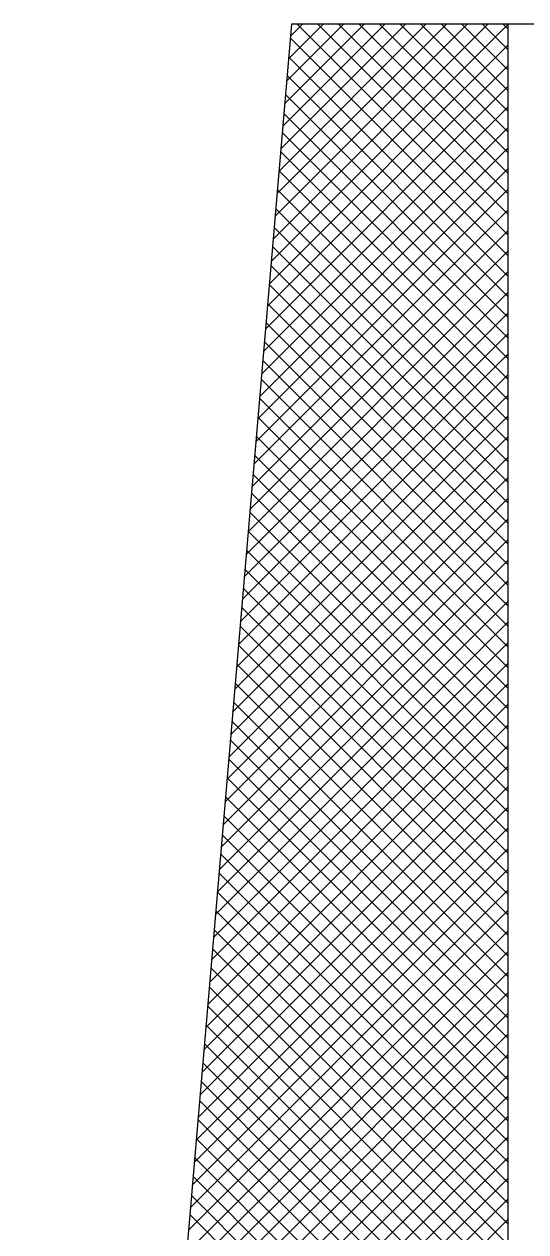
# Model space of a CAD drawing. Extents: x -400488 to -400124, y -1251493 to -1251223.
# Drawn here: x -400264.865 to -400263.9, y -1251244.504 to -1251242.183 of the extents above; entities that cross this region are included whole.
import ezdxf

# ---------------------------------------------------------------- set-up
doc = ezdxf.new("R2010")
doc.units = 0
doc.layers.add('Level 3', color=7, linetype='Continuous')

msp = doc.modelspace()

# ---------------------------------------------------------------- linework, layer by layer
at = {"layer": 'Level 3'}
for p, q in [((-400264.3899, -1251242.6393), (-400263.934, -1251242.1834)), ((-400264.3862, -1251242.596), (-400263.9732, -1251242.1831)), ((-400264.3825, -1251242.5527), (-400264.0128, -1251242.1831)), ((-400264.3788, -1251242.5094), (-400264.0524, -1251242.1831)), ((-400264.3751, -1251242.4661), (-400264.092, -1251242.1831)), ((-400264.3714, -1251242.4228), (-400264.1316, -1251242.1831)), ((-400264.3677, -1251242.3795), (-400264.1712, -1251242.1831)), ((-400264.364, -1251242.3362), (-400264.2108, -1251242.1831)), ((-400264.3603, -1251242.2929), (-400264.2504, -1251242.1831)), ((-400264.3566, -1251242.2496), (-400264.29, -1251242.1831)), ((-400264.3529, -1251242.2063), (-400264.3296, -1251242.1831)), ((-400264.3395, -1251242.1831), (-400263.934, -1251242.5886)), ((-400264.2999, -1251242.1831), (-400263.934, -1251242.549)), ((-400264.2603, -1251242.1831), (-400263.934, -1251242.5094)), ((-400264.2207, -1251242.1831), (-400263.934, -1251242.4698)), ((-400264.1811, -1251242.1831), (-400263.934, -1251242.4302)), ((-400264.1416, -1251242.1831), (-400263.934, -1251242.3906)), ((-400264.102, -1251242.1831), (-400263.934, -1251242.351)), ((-400264.0624, -1251242.1831), (-400263.934, -1251242.3114)), ((-400264.0228, -1251242.1831), (-400263.934, -1251242.2718)), ((-400263.9832, -1251242.1831), (-400263.934, -1251242.2322)), ((-400263.9436, -1251242.1831), (-400263.934, -1251242.1926)), ((-400264.3531, -1251242.2091), (-400263.934, -1251242.6282)), ((-400264.3936, -1251242.6826), (-400263.934, -1251242.223)), ((-400264.3973, -1251242.7259), (-400263.934, -1251242.2626)), ((-400264.3562, -1251242.2456), (-400263.934, -1251242.6678)), ((-400264.3593, -1251242.282), (-400263.934, -1251242.7074)), ((-400264.401, -1251242.7692), (-400263.934, -1251242.3022)), ((-400264.3625, -1251242.3185), (-400263.934, -1251242.747)), ((-400264.4047, -1251242.8125), (-400263.934, -1251242.3418)), ((-400264.3656, -1251242.355), (-400263.934, -1251242.7866)), ((-400264.4084, -1251242.8558), (-400263.934, -1251242.3814)), ((-400264.3687, -1251242.3915), (-400263.934, -1251242.8262)), ((-400264.4121, -1251242.8991), (-400263.934, -1251242.421)), ((-400264.3718, -1251242.428), (-400263.934, -1251242.8658)), ((-400264.4158, -1251242.9424), (-400263.934, -1251242.4606)), ((-400264.3749, -1251242.4645), (-400263.934, -1251242.9054)), ((-400264.4195, -1251242.9857), (-400263.934, -1251242.5002)), ((-400264.378, -1251242.5009), (-400263.934, -1251242.945)), ((-400264.4232, -1251243.029), (-400263.934, -1251242.5398)), ((-400264.3812, -1251242.5374), (-400263.934, -1251242.9846)), ((-400264.4269, -1251243.0723), (-400263.934, -1251242.5794)), ((-400264.3843, -1251242.5739), (-400263.934, -1251243.0242)), ((-400264.3874, -1251242.6104), (-400263.934, -1251243.0638)), ((-400264.4306, -1251243.1156), (-400263.934, -1251242.619)), ((-400264.4343, -1251243.1589), (-400263.934, -1251242.6586)), ((-400264.3905, -1251242.6469), (-400263.934, -1251243.1034)), ((-400264.3936, -1251242.6833), (-400263.934, -1251243.143)), ((-400264.438, -1251243.2022), (-400263.934, -1251242.6982)), ((-400264.3968, -1251242.7198), (-400263.934, -1251243.1826)), ((-400264.4417, -1251243.2455), (-400263.934, -1251242.7378)), ((-400264.4454, -1251243.2888), (-400263.934, -1251242.7774)), ((-400264.3999, -1251242.7563), (-400263.934, -1251243.2222)), ((-400264.403, -1251242.7928), (-400263.934, -1251243.2618)), ((-400264.4491, -1251243.3321), (-400263.934, -1251242.817)), ((-400264.4061, -1251242.8293), (-400263.934, -1251243.3014)), ((-400264.4528, -1251243.3754), (-400263.934, -1251242.8566)), ((-400264.4092, -1251242.8657), (-400263.934, -1251243.341)), ((-400264.4565, -1251243.4187), (-400263.934, -1251242.8962)), ((-400264.4123, -1251242.9022), (-400263.934, -1251243.3805)), ((-400264.4602, -1251243.4619), (-400263.934, -1251242.9358)), ((-400264.4155, -1251242.9387), (-400263.934, -1251243.4201)), ((-400264.4639, -1251243.5052), (-400263.934, -1251242.9754)), ((-400264.4186, -1251242.9752), (-400263.934, -1251243.4597)), ((-400264.4676, -1251243.5485), (-400263.934, -1251243.015)), ((-400264.4217, -1251243.0117), (-400263.934, -1251243.4993)), ((-400264.4713, -1251243.5918), (-400263.934, -1251243.0546)), ((-400264.4248, -1251243.0481), (-400263.934, -1251243.5389)), ((-400264.475, -1251243.6351), (-400263.934, -1251243.0942)), ((-400264.4279, -1251243.0846), (-400263.934, -1251243.5785)), ((-400264.431, -1251243.1211), (-400263.934, -1251243.6181)), ((-400264.4787, -1251243.6784), (-400263.934, -1251243.1338)), ((-400264.4342, -1251243.1576), (-400263.934, -1251243.6577)), ((-400264.4824, -1251243.7217), (-400263.934, -1251243.1734)), ((-400264.4373, -1251243.1941), (-400263.934, -1251243.6973)), ((-400264.4861, -1251243.765), (-400263.934, -1251243.213)), ((-400264.4404, -1251243.2305), (-400263.934, -1251243.7369)), ((-400264.4898, -1251243.8083), (-400263.934, -1251243.2526)), ((-400264.4435, -1251243.267), (-400263.934, -1251243.7765)), ((-400264.4935, -1251243.8516), (-400263.934, -1251243.2922)), ((-400264.4466, -1251243.3035), (-400263.934, -1251243.8161)), ((-400264.4972, -1251243.8949), (-400263.934, -1251243.3318)), ((-400264.4497, -1251243.34), (-400263.934, -1251243.8557)), ((-400264.5009, -1251243.9382), (-400263.934, -1251243.3714)), ((-400264.4529, -1251243.3765), (-400263.934, -1251243.8953)), ((-400264.5046, -1251243.9815), (-400263.934, -1251243.411)), ((-400264.456, -1251243.413), (-400263.934, -1251243.9349)), ((-400264.5083, -1251244.0248), (-400263.934, -1251243.4506)), ((-400264.4591, -1251243.4494), (-400263.934, -1251243.9745)), ((-400264.512, -1251244.0681), (-400263.934, -1251243.4902)), ((-400264.4622, -1251243.4859), (-400263.934, -1251244.0141)), ((-400264.5157, -1251244.1114), (-400263.934, -1251243.5298)), ((-400264.4653, -1251243.5224), (-400263.934, -1251244.0537)), ((-400264.4684, -1251243.5589), (-400263.934, -1251244.0933)), ((-400264.5194, -1251244.1547), (-400263.934, -1251243.5694)), ((-400264.5231, -1251244.198), (-400263.934, -1251243.609)), ((-400264.4716, -1251243.5954), (-400263.934, -1251244.1329)), ((-400264.4747, -1251243.6318), (-400263.934, -1251244.1725)), ((-400264.5268, -1251244.2413), (-400263.934, -1251243.6486)), ((-400264.4778, -1251243.6683), (-400263.934, -1251244.2121)), ((-400264.5305, -1251244.2846), (-400263.934, -1251243.6882)), ((-400264.4809, -1251243.7048), (-400263.934, -1251244.2517)), ((-400264.5342, -1251244.3279), (-400263.934, -1251243.7278)), ((-400264.484, -1251243.7413), (-400263.934, -1251244.2913)), ((-400264.5379, -1251244.3712), (-400263.934, -1251243.7674)), ((-400264.4871, -1251243.7778), (-400263.934, -1251244.3309)), ((-400264.5416, -1251244.4145), (-400263.934, -1251243.807)), ((-400264.4903, -1251243.8142), (-400263.934, -1251244.3705)), ((-400264.5453, -1251244.4578), (-400263.934, -1251243.8466)), ((-400264.4934, -1251243.8507), (-400263.934, -1251244.4101)), ((-400264.549, -1251244.5011), (-400263.934, -1251243.8861)), ((-400264.4965, -1251243.8872), (-400263.934, -1251244.4497)), ((-400264.5527, -1251244.5444), (-400263.934, -1251243.9257)), ((-400264.4996, -1251243.9237), (-400263.934, -1251244.4893)), ((-400264.5027, -1251243.9602), (-400263.934, -1251244.5289)), ((-400264.5564, -1251244.5877), (-400263.934, -1251243.9653)), ((-400264.5601, -1251244.631), (-400263.934, -1251244.0049)), ((-400264.5058, -1251243.9966), (-400263.934, -1251244.5685)), ((-400264.5638, -1251244.6743), (-400263.934, -1251244.0445)), ((-400264.509, -1251244.0331), (-400263.934, -1251244.6081)), ((-400264.5121, -1251244.0696), (-400263.934, -1251244.6477)), ((-400264.5674, -1251244.7176), (-400263.934, -1251244.0841)), ((-400264.5711, -1251244.7609), (-400263.934, -1251244.1237)), ((-400264.5152, -1251244.1061), (-400263.934, -1251244.6873)), ((-400264.5183, -1251244.1426), (-400263.934, -1251244.7269)), ((-400264.5748, -1251244.8042), (-400263.934, -1251244.1633)), ((-400264.5214, -1251244.1791), (-400263.934, -1251244.7665)), ((-400264.5785, -1251244.8475), (-400263.934, -1251244.2029)), ((-400264.5246, -1251244.2155), (-400263.934, -1251244.8061)), ((-400264.5822, -1251244.8908), (-400263.934, -1251244.2425)), ((-400264.5277, -1251244.252), (-400263.934, -1251244.8457)), ((-400264.5859, -1251244.9341), (-400263.934, -1251244.2821)), ((-400264.5308, -1251244.2885), (-400263.934, -1251244.8853)), ((-400264.5896, -1251244.9774), (-400263.934, -1251244.3217)), ((-400264.5339, -1251244.325), (-400263.934, -1251244.9249)), ((-400264.5933, -1251245.0207), (-400263.934, -1251244.3613)), ((-400264.537, -1251244.3615), (-400263.934, -1251244.9645)), ((-400264.597, -1251245.064), (-400263.934, -1251244.4009)), ((-400264.5401, -1251244.3979), (-400263.934, -1251245.0041)), ((-400264.6007, -1251245.1073), (-400263.934, -1251244.4405)), ((-400264.5433, -1251244.4344), (-400263.934, -1251245.0437)), ((-400264.5464, -1251244.4709), (-400263.934, -1251245.0833)), ((-400264.6044, -1251245.1506), (-400263.934, -1251244.4801))]:
    msp.add_line(p, q, dxfattribs=at)
for points in [[(-400263.934, -1251249.131), (-400263.934, -1251242.1831), (-400264.3509, -1251242.1831), (-400264.865, -1251248.2)], [(-400263.5171, -1251242.1831), (-400263.934, -1251242.1831)]]:
    msp.add_lwpolyline(points, dxfattribs=at)

doc.saveas('drawing.dxf')
